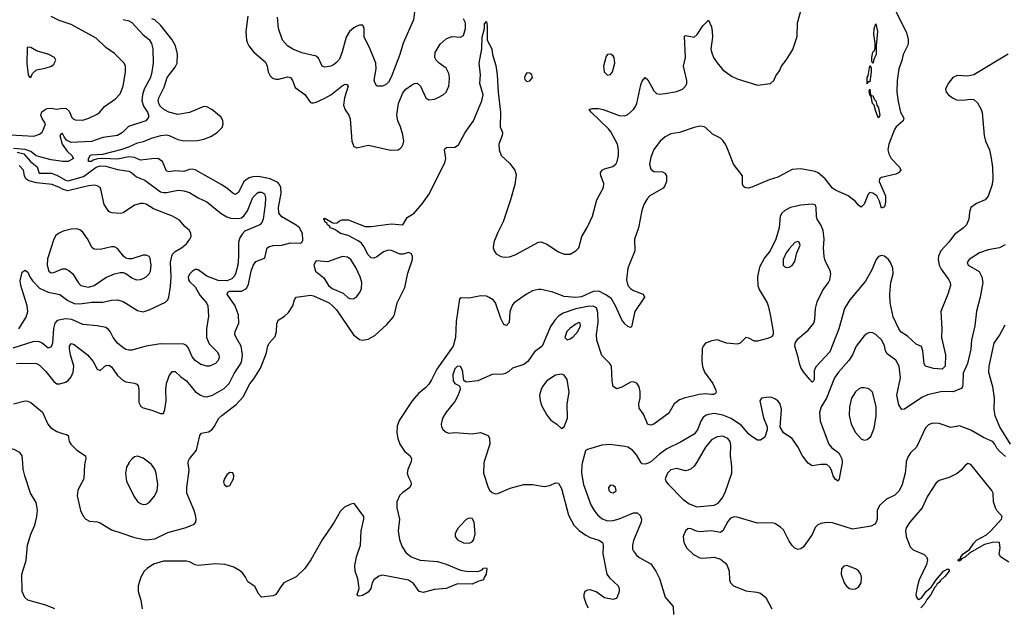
# Model space of a CAD drawing. Header units: inches. Extents: x 1473912 to 1647258, y 640388 to 773423.
# Tile 270 of 420: x 1517833 to 1524662, y 739000 to 743071. Entities that reach past the tile are written whole.
import ezdxf

# ---------------------------------------------------------------- set-up
doc = ezdxf.new("R2010")
doc.units = ezdxf.units.IN
doc.header["$MEASUREMENT"] = 0
for name, color, linetype in [('B5713', 7, 'Continuous'), ('B5714', 7, 'Continuous'), ('B5723', 7, 'Continuous'), ('B5724', 7, 'Continuous')]:
    doc.layers.add(name, color=color, linetype=linetype)

msp = doc.modelspace()

# ---------------------------------------------------------------- linework, layer by layer
at = {"layer": 'B5713', "color": 5}
for points, elevation in [([(1518076, 738990), (1518014.1, 739014.1), (1517890, 739049.6), (1517867.9, 739067.9), (1517849.1, 739110), (1517848.1, 739230), (1517876.7, 739323.3), (1517887.2, 739430), (1517910, 739505.8), (1517937.3, 739570), (1517952.2, 739630), (1517956.2, 739676.2), (1517946.6, 739726.6), (1517907.1, 739790), (1517867.6, 739910), (1517857.2, 739957.2), (1517853.7, 740000)], 680), ([(1518283.9, 740000), (1518281.5, 739990), (1518278.3, 739890), (1518244.1, 739830), (1518236.3, 739810), (1518232.1, 739772.1), (1518255, 739670), (1518272.2, 739632.2), (1518290.6, 739610.6), (1518317.9, 739597.9), (1518370, 739592.1), (1518390, 739585.5), (1518470, 739537.8), (1518519.7, 739519.7), (1518630, 739483.4), (1518710, 739467.6), (1518770, 739473.9), (1518860.4, 739519.6), (1518986.7, 739553.3), (1519043.1, 739576.9), (1519054, 739590), (1519057.7, 739610), (1519055, 739630), (1519043.2, 739670), (1518992.6, 739790), (1518991.1, 739830), (1519008.6, 739950), (1519001.6, 740000)], 680), ([(1518588.6, 740000), (1518572.6, 739970), (1518566.1, 739930), (1518574, 739874), (1518624.9, 739770), (1518650, 739734), (1518670, 739718.6), (1518690, 739712.3), (1518710, 739715.2), (1518730, 739726), (1518767.9, 739770), (1518786.5, 739810), (1518790.6, 739850), (1518779.5, 739930), (1518770, 739957.4), (1518747.7, 739990), (1518734.5, 740000)], 720), ([(1520000, 739570), (1519930, 739467.3), (1519852.8, 739330), (1519810, 739269.9), (1519750, 739211.6), (1519665.8, 739170), (1519647.8, 739150), (1519610, 739088.2), (1519590, 739079.1), (1519509.8, 739069.8), (1519490.7, 739090.7), (1519463.2, 739143.2), (1519416, 739176), (1519399.5, 739210), (1519378.1, 739238.1), (1519356.3, 739256.3), (1519317.7, 739277.7), (1519256.9, 739296.9), (1519190, 739301.2), (1519070, 739288.9), (1519050, 739293.3), (1519010, 739314.8), (1518990, 739320.1), (1518830, 739318.8), (1518761.9, 739298.1), (1518715.7, 739270), (1518696.1, 739250), (1518673.5, 739210), (1518655, 739150), (1518655.5, 739110), (1518673.4, 739050), (1518683.1, 738990)], 680)]:
    msp.add_lwpolyline(points, dxfattribs=dict(at, elevation=elevation))
at = {"layer": 'B5713', "color": 5, "elevation": 680}
msp.add_lwpolyline([(1519290, 739933.1), (1519270, 739919.1), (1519252.2, 739890), (1519247.1, 739870), (1519250.3, 739850), (1519270, 739836.9), (1519290, 739843.9), (1519316, 739890), (1519318, 739910), (1519310, 739931.2)], close=True, dxfattribs=at)
at = {"layer": 'B5714', "color": 5}
for points, elevation in [([(1517770, 742274.8), (1517930, 742264.7), (1517970, 742277.6), (1517987.5, 742292.5), (1517994.8, 742305.2), (1518011.4, 742350), (1517987.4, 742387.4), (1517980.4, 742410), (1517987.2, 742432.8), (1518009.6, 742450.4), (1518024.3, 742455.7), (1518050, 742458.1), (1518090, 742450.5), (1518130, 742457.7), (1518155.3, 742455.3), (1518176.7, 742436.7), (1518194.7, 742394.7), (1518203.9, 742383.9), (1518217.6, 742377.6), (1518270, 742376.5), (1518312.7, 742390), (1518370, 742416), (1518388.9, 742431.1), (1518420.5, 742470), (1518496.9, 742523.1), (1518530, 742557), (1518550.8, 742610), (1518567.3, 742710), (1518567.3, 742750), (1518558.3, 742770), (1518490, 742836.9), (1518430, 742879.2), (1518362.9, 742942.9), (1518190, 743037.6), (1518105.3, 743065.3), (1518050, 743093)], 760), ([(1519415, 743095), (1519401.8, 742990), (1519406.5, 742930), (1519412.9, 742910), (1519420.9, 742890), (1519454.6, 742850), (1519537.5, 742777.5), (1519548.4, 742750), (1519556.5, 742710), (1519570, 742681.7), (1519586.3, 742666.3), (1519610, 742659.4), (1519630, 742660.1), (1519690, 742675.5), (1519711.9, 742671.9), (1519725.7, 742650), (1519742.3, 742602.3), (1519810, 742552.7), (1519850, 742498.8), (1519856.3, 742496.3), (1519870, 742494.9), (1519890, 742500.9), (1519950, 742528.7), (1519990, 742550.9), (1520000, 742558.6)], 720), ([(1520000, 742754.1), (1519990, 742749.1), (1519950, 742743.6), (1519930, 742750.4), (1519905.2, 742805.2), (1519890, 742819.6), (1519790, 742842.8), (1519726.8, 742866.8), (1519690, 742890.3), (1519655.2, 742930), (1519627.1, 743010), (1519621.6, 743090)], 740), ([(1518550, 743074), (1518590, 743064.4), (1518610, 743052.8), (1518690, 742967.8), (1518730, 742933.3), (1518746.5, 742906.5), (1518756.5, 742870), (1518758.5, 742770), (1518749.9, 742710), (1518738.9, 742670), (1518696.6, 742590), (1518685.2, 742550), (1518680.1, 742510), (1518691.9, 742471.9), (1518718.6, 742430), (1518726.6, 742410), (1518727.2, 742392.8), (1518707.3, 742370), (1518588.5, 742331.5), (1518546.6, 742290), (1518512, 742270), (1518410, 742255), (1518330, 742226.9), (1518190, 742220.8), (1518157.7, 742237.7), (1518140.1, 742260.1), (1518130, 742282.4), (1518120, 742280), (1518110, 742268.7), (1518126.4, 742210), (1518161.7, 742161.7), (1518195.3, 742130), (1518205.4, 742110), (1518170, 742089.5), (1518132, 742088), (1518050, 742100.5), (1517962.9, 742122.9), (1517948, 742128), (1517910, 742157.3), (1517870, 742172.5), (1517790, 742178.6)], 740), ([(1517810, 740688.4), (1517850, 740692.7), (1517950, 740688.9), (1517970, 740678.6), (1518015, 740635), (1518070, 740563.7), (1518090, 740548.7), (1518110, 740547.7), (1518150, 740559.7), (1518170, 740572.6), (1518190, 740596.5), (1518204.4, 740630), (1518208.7, 740670), (1518184.4, 740750), (1518178.5, 740790), (1518178.2, 740810), (1518190, 740827.2), (1518210, 740820.2), (1518302, 740750), (1518343.3, 740703.3), (1518370, 740650.4), (1518390, 740640.4), (1518430, 740676.5), (1518450, 740678.9), (1518470, 740665.7), (1518510, 740605.2), (1518550, 740572.7), (1518570, 740562.8), (1518630, 740554), (1518645.9, 740545.9), (1518654.1, 740534.1), (1518659.1, 740510), (1518659.1, 740419.1), (1518672.6, 740392.6), (1518690, 740382.6), (1518750, 740366.3), (1518810, 740342), (1518830, 740343.8), (1518839.8, 740370), (1518849.1, 740430.9), (1518846.6, 740510), (1518851.6, 740550), (1518870, 740604.9), (1518890, 740634), (1518910, 740633.4), (1518950, 740596.1), (1518990, 740569.3), (1519050, 740495.8), (1519086.7, 740470), (1519110, 740461.5), (1519130, 740459.1), (1519170, 740470.8), (1519250, 740517.2), (1519285.5, 740550), (1519320.2, 740619.8), (1519366, 740690), (1519373, 740710), (1519377, 740750), (1519369.1, 740810), (1519333.3, 740870), (1519326, 740890), (1519327, 740910), (1519353.5, 740970), (1519350, 741025.2), (1519326.6, 741090), (1519270.7, 741170), (1519277.2, 741182.8), (1519290, 741190.9), (1519370, 741190.1), (1519406.6, 741210), (1519420.8, 741239.2), (1519439, 741330), (1519452.1, 741367.9), (1519470, 741396.5), (1519530, 741419.3), (1519536.4, 741430), (1519549.8, 741490), (1519561.4, 741498.6), (1519590, 741506.4), (1519650, 741508.9), (1519710, 741524.8), (1519777.3, 741522.6), (1519790, 741528.2), (1519797, 741543), (1519794.3, 741590), (1519772.6, 741630), (1519750, 741647.5), (1519650, 741705.4), (1519629.9, 741729.9), (1519627.1, 741770), (1519646.1, 741870), (1519644.9, 741910), (1519634.9, 741930), (1519622.4, 741942.4), (1519570, 741968.2), (1519490, 741986.2), (1519450, 741983.8), (1519423.9, 741976.1), (1519387.3, 741950), (1519350, 741873.1), (1519330, 741861.1), (1519310, 741869.8), (1519270, 741904.4), (1519230, 741929.8), (1519050, 742032.3), (1519030, 742036.9), (1519010, 742034.2), (1518970, 742019.1), (1518910, 742023.9), (1518870, 742017.4), (1518850, 742021.3), (1518822.6, 742090), (1518790, 742108.8), (1518748.5, 742108.5), (1518670, 742097.4), (1518630, 742116.4), (1518590, 742121.6), (1518510, 742106.1), (1518410.1, 742109.9), (1518372.9, 742107.1), (1518342.8, 742097.2), (1518330, 742088.2), (1518309.5, 742089.5), (1518310.6, 742110), (1518322, 742130), (1518330, 742134.7), (1518410, 742140.1), (1518544.5, 742175.5), (1518589.3, 742190.7), (1518650, 742219.4), (1518691.7, 742228.3), (1518746, 742250), (1518811.5, 742268.5), (1518850, 742272.9), (1518870, 742269.6), (1518930, 742241.5), (1518970, 742232.9), (1519064.8, 742235.2), (1519110, 742243.5), (1519157.7, 742262.3), (1519202, 742290), (1519236.5, 742323.6), (1519244.8, 742350), (1519242.2, 742370), (1519230, 742395.3), (1519165.3, 742450), (1519130, 742468.5), (1519110, 742469.3), (1519010.4, 742429.6), (1518930, 742415.8), (1518866.4, 742430), (1518832.3, 742450), (1518809.9, 742470), (1518797.8, 742490), (1518794.2, 742510), (1518798.5, 742530), (1518835.5, 742604.5), (1518856.5, 742670), (1518910, 742741.5), (1518925.2, 742770), (1518926.9, 742833.1), (1518912.7, 742890), (1518890, 742931.5), (1518812.3, 743032.3), (1518770.5, 743070), (1518750, 743076.4)], 720), ([(1517814.8, 742154.8), (1517862.5, 742142.5), (1517908.6, 742090), (1517953, 742053), (1517968.3, 742008.3), (1518050, 742007.2), (1518090, 741993.3), (1518150, 741960.7), (1518170, 741954.4), (1518274.4, 741985.6), (1518362.7, 742050), (1518390, 742058.7), (1518430, 742056.6), (1518510, 742034.1), (1518590, 742021.2), (1518610, 742010.8), (1518641.9, 741981.9), (1518700, 741960), (1518810, 741879.3), (1518830, 741873.3), (1518850, 741874), (1518930.7, 741890.7), (1518970, 741886.8), (1519010, 741873.6), (1519070, 741838), (1519130, 741809.8), (1519230, 741728.6), (1519270, 741704.7), (1519296.8, 741696.8), (1519350, 741694), (1519370, 741699.7), (1519390, 741714.8), (1519413.6, 741746.4), (1519450, 741839.7), (1519479.5, 741870), (1519490, 741876.1), (1519510, 741877.2), (1519530, 741865.1), (1519537.3, 741837.3), (1519535.5, 741790), (1519521.5, 741690), (1519513.1, 741666.9), (1519498.3, 741650), (1519394.7, 741605.3), (1519374.9, 741585.1), (1519359.4, 741560.6), (1519349.9, 741530), (1519351.4, 741430), (1519345, 741370), (1519328.7, 741310), (1519318.9, 741290), (1519305.1, 741274.9), (1519270, 741262.1), (1519210, 741264.7), (1519130, 741295.5), (1519070, 741339.2), (1519060.3, 741339.7), (1519050, 741340.2), (1519030, 741327.2), (1519011.9, 741310), (1519002.2, 741290), (1519002.9, 741270), (1519010, 741256.9), (1519050, 741220.3), (1519083.1, 741163), (1519128.7, 741110), (1519136.8, 741090), (1519143.1, 741016.9), (1519128.5, 740930), (1519128.7, 740870), (1519146.5, 740826.5), (1519202, 740770), (1519213.8, 740750), (1519217.2, 740730), (1519209.7, 740710), (1519190, 740688.8), (1519150, 740671.6), (1519130, 740671.5), (1519090, 740682.8), (1519050.3, 740710), (1519030, 740735.5), (1519000.2, 740800.3), (1518990, 740813), (1518970, 740822.4), (1518810, 740824.9), (1518710, 740809.2), (1518610, 740781.8), (1518590, 740780.8), (1518570, 740785.8), (1518550, 740797.3), (1518510.3, 740830), (1518480.3, 740870), (1518460.3, 740910), (1518447.1, 740927.1), (1518430, 740938.3), (1518370, 740950.2), (1518270, 740959), (1518194.3, 740994.3), (1518150, 740999.8), (1518092.8, 740987.2), (1518075.8, 740970), (1518067.3, 740932.7), (1518059.8, 740830), (1518050, 740804), (1518040.7, 740799.3), (1518030, 740795.5), (1517989.3, 740829.3), (1517970, 740839.6), (1517930, 740842), (1517785.3, 740794.7)], 740), ([(1517826.9, 740930), (1517876.5, 741010), (1517888, 741050), (1517883.7, 741090), (1517841.4, 741230), (1517836.8, 741263.2), (1517846.4, 741313.6), (1517850, 741321.6), (1517870, 741335.3), (1517890, 741321.6), (1517902.7, 741290), (1517921.2, 741261.2), (1517970, 741211.3), (1518030, 741183.1), (1518110, 741168.4), (1518167, 741127), (1518210, 741105.6), (1518250, 741102.1), (1518333.4, 741113.4), (1518410, 741113.7), (1518470, 741128.2), (1518510, 741130.2), (1518550, 741118.2), (1518650, 741056), (1518690, 741047.6), (1518730, 741061.5), (1518844.7, 741115.3), (1518859.7, 741130), (1518867.3, 741150), (1518877.9, 741222.1), (1518883, 741290), (1518879.1, 741390), (1518886.9, 741433.1), (1518893, 741447), (1518910, 741466), (1518954.7, 741490), (1518990, 741518.3), (1519013.3, 741550), (1519021.1, 741570), (1519020.5, 741590), (1519009.8, 741609.8), (1518978, 741638), (1518941.6, 741681.6), (1518892, 741710), (1518761, 741761), (1518710, 741792.3), (1518690, 741798.3), (1518670, 741798.3), (1518630, 741786), (1518550, 741732.8), (1518530, 741729.7), (1518473.1, 741733.1), (1518458.3, 741738.3), (1518450, 741743.7), (1518418.9, 741790), (1518396.6, 741896.6), (1518389.8, 741909.8), (1518370, 741921), (1518350, 741924.4), (1518310, 741919.5), (1518166.6, 741886.6), (1518134.2, 741894.2), (1518109.6, 741910), (1518057, 741930), (1517950, 741942.2), (1517896.1, 741956.1), (1517875.9, 741970), (1517866.5, 741990), (1517858.9, 742030), (1517830, 742060.3)], 760), ([(1520000, 741625.3), (1519988.4, 741630), (1519981, 741641), (1519966.9, 741650), (1519962, 741662), (1519948.2, 741670), (1519946.8, 741686.8), (1519938, 741690), (1519950, 741696), (1520000, 741667.3)], 680), ([(1520000, 741404.9), (1519970, 741393.9), (1519890, 741401.3), (1519883.5, 741396.5), (1519873.8, 741370), (1519884.7, 741330), (1519942.9, 741282.9), (1519975.4, 741230), (1520000.1, 741210)], 720), ([(1519001.6, 740000), (1519000.2, 740010), (1519010.6, 740030), (1519058.3, 740090), (1519081.1, 740190), (1519092.9, 740207.1), (1519142.9, 740217.1), (1519167.2, 740232.8), (1519184.9, 740255.1), (1519213.9, 740310), (1519234.1, 740330), (1519334.6, 740405.4), (1519381.9, 740458.1), (1519430, 740548.4), (1519457.7, 740582.3), (1519503.2, 740656.8), (1519543.3, 740756.7), (1519553.8, 740810), (1519562.3, 740830), (1519604.4, 740875.6), (1519614.2, 740910), (1519616.3, 740963.7), (1519625.6, 740990), (1519670, 741018), (1519696.6, 741043.4), (1519726.1, 741090), (1519739.1, 741130), (1519750, 741147.9), (1519850, 741162.4), (1519870, 741159.2), (1519979.3, 741110), (1520000, 741090.5)], 680), ([(1517790, 740410.9), (1517870, 740430.2), (1517890, 740429.2), (1517910, 740419), (1517990, 740351.2), (1518028.4, 740270), (1518047.1, 740247.1), (1518090, 740218.9), (1518130, 740203.4), (1518158.4, 740198.4), (1518168.9, 740190), (1518175.7, 740150), (1518186.8, 740130), (1518230, 740089.5), (1518289.3, 740049.3), (1518291.1, 740031.1), (1518283.9, 740000)], 680), ([(1517853.7, 740000), (1517849.6, 740050), (1517832.7, 740072.7), (1517793.4, 740093.4), (1517610, 740132.9), (1517587.9, 740132.1), (1517467.2, 740092.8), (1517453.6, 740086.4), (1517437.3, 740070), (1517413.7, 740030), (1517388.2, 740000)], 680), ([(1518734.5, 740000), (1518690, 740033.7), (1518650, 740048.2), (1518630, 740042), (1518610, 740026), (1518590, 740002.6), (1518588.6, 740000)], 720)]:
    msp.add_lwpolyline(points, dxfattribs=dict(at, elevation=elevation))
at = {"layer": 'B5714', "color": 5, "elevation": 780}
for points in [[(1517890, 742882), (1517883.4, 742876.6), (1517882.2, 742770), (1517890.6, 742690.6), (1517898, 742678), (1517910, 742670.8), (1517922, 742698), (1517950, 742724.9), (1518010, 742735.5), (1518054, 742750), (1518070, 742762.8), (1518082.7, 742790), (1518073.2, 742810), (1518035.3, 742830), (1517950, 742855.1), (1517910, 742878)], [(1518230, 741622.4), (1518190, 741620.5), (1518134.7, 741605.3), (1518100.7, 741590), (1518084.4, 741575.6), (1518069.2, 741550.8), (1518026.1, 741413.9), (1518022.8, 741370), (1518034.4, 741330), (1518050, 741318), (1518070, 741319), (1518130, 741345.2), (1518150, 741344.7), (1518173.8, 741333.8), (1518201.7, 741310), (1518238.5, 741250), (1518256.4, 741230), (1518310, 741217.4), (1518350, 741228.8), (1518430, 741285.6), (1518490, 741310.2), (1518530, 741319.2), (1518550, 741319.1), (1518570, 741312.8), (1518610, 741283.6), (1518641, 741270), (1518670, 741270.3), (1518690, 741278.3), (1518710, 741290.3), (1518729.7, 741310), (1518739.3, 741330), (1518745, 741370), (1518737.4, 741417.4), (1518729.8, 741429.8), (1518710, 741441), (1518690, 741440.3), (1518610, 741414.5), (1518590, 741413.5), (1518570, 741420.4), (1518552.9, 741432.9), (1518510, 741486.3), (1518490, 741497.7), (1518470, 741498.2), (1518390, 741478.4), (1518350, 741480.8), (1518332.8, 741492.8), (1518307.2, 741547.2), (1518270, 741599.7), (1518250, 741615.1)]]:
    msp.add_lwpolyline(points, close=True, dxfattribs=at)
at = {"layer": 'B5723', "color": 5}
for points, elevation in [([(1520543.9, 740000), (1520525.4, 739954.5), (1520521.2, 739930), (1520526.2, 739906.2), (1520545.7, 739870), (1520548.5, 739850), (1520539.3, 739830), (1520490, 739795.6), (1520470, 739776), (1520448.6, 739730), (1520448.6, 739690), (1520467, 739610), (1520457.2, 739530), (1520466.3, 739470), (1520482.8, 739422.8), (1520510, 739380.7), (1520549, 739349), (1520610, 739327.2), (1520730, 739317.8), (1520790, 739299.7), (1520890, 739258.5), (1520930, 739250.2), (1521010, 739248.4), (1521040.1, 739259.9), (1521050, 739270.4), (1521070, 739274), (1521073.4, 739270), (1521068, 739230), (1521053.7, 739206.3), (1521050, 739189.7), (1521010, 739178.3), (1520970, 739160.3), (1520870, 739161.7), (1520790, 739130.8), (1520710, 739124.5), (1520630, 739102.1), (1520602.5, 739110), (1520564.7, 739164.7), (1520530, 739188.1), (1520350, 739222.8), (1520324, 739216), (1520289, 739191), (1520277.6, 739170), (1520269.3, 739130), (1520250, 739103.9), (1520210, 739080.9), (1520190, 739076.2), (1520180.5, 739080.5), (1520174.5, 739090), (1520187.4, 739130), (1520186, 739150), (1520177.9, 739197.9), (1520159, 739250), (1520157.8, 739290), (1520169, 739350), (1520196.4, 739430), (1520201, 739530), (1520220.6, 739610), (1520220.3, 739630), (1520156, 739716), (1520150, 739720.4), (1520130, 739715.3), (1520086.2, 739693.8), (1520056.5, 739663.5), (1520013.6, 739590), (1520000, 739570)], 680), ([(1521052.9, 740000), (1521049.2, 739930), (1521081.5, 739830), (1521093.7, 739810), (1521110, 739794.9), (1521130, 739787.4), (1521150, 739788.9), (1521234.7, 739825.3), (1521330, 739851), (1521390, 739850.2), (1521470, 739838), (1521510, 739845.2), (1521550, 739863.6), (1521570, 739859.5), (1521590, 739823), (1521639.6, 739639.6), (1521677.3, 739570), (1521713.3, 739533.3), (1521759.8, 739499.8), (1521790, 739483.7), (1521850, 739465.2), (1521874, 739450), (1521878.6, 739430), (1521877.8, 739370), (1521904.5, 739230), (1521923.8, 739203.8), (1521984, 739150), (1521990.8, 739130), (1521990.7, 739110), (1521976, 739070), (1521970, 739062), (1521950, 739054), (1521890, 739066), (1521830, 739107.8), (1521790, 739120.5), (1521770, 739118.9), (1521753.4, 739110), (1521744.6, 739090), (1521746, 739070), (1521761.1, 739021.1), (1521775.5, 738995.5)], 720), ([(1521734.3, 740000), (1521731.7, 739990), (1521729.1, 739930), (1521742.2, 739850), (1521793.7, 739710), (1521816.2, 739670), (1521839.8, 739639.8), (1521873.5, 739613.5), (1521910, 739600.2), (1521950, 739602), (1521990, 739612.4), (1522090, 739655.8), (1522114.9, 739654.9), (1522136.2, 739636.2), (1522144.9, 739610), (1522143.7, 739590), (1522090, 739462.7), (1522082.8, 739430), (1522083.8, 739403.8), (1522090, 739388), (1522110, 739362), (1522130, 739345.5), (1522210, 739300.3), (1522246, 739250), (1522270, 739198.8), (1522308.5, 739070), (1522364.9, 739004.9), (1522366.4, 738950)], 740), ([(1522190.6, 740000), (1522171.2, 739991.2), (1522150, 739995.1), (1522144.7, 740000)], 740), ([(1522525.8, 740000), (1522510, 739978.5), (1522490, 739960.5), (1522470, 739949.7), (1522450, 739946.6), (1522390, 739960.8), (1522350, 739951.7), (1522325.8, 739930), (1522310.3, 739890), (1522316, 739870), (1522330, 739852.2), (1522431.8, 739750), (1522477, 739717), (1522530, 739696.9), (1522650, 739707.7), (1522678, 739722), (1522704.2, 739755.8), (1522725.1, 739794.9), (1522772.1, 739930), (1522772.9, 739970), (1522768.9, 740000)], 760), ([(1523980.6, 740000), (1523973.7, 739930), (1523954.6, 739850), (1523932.2, 739807.8), (1523903.6, 739776.4), (1523845.5, 739750), (1523795.5, 739704.5), (1523780.7, 739670), (1523780.5, 739610), (1523773.7, 739590), (1523762.8, 739577.2), (1523737.9, 739562.1), (1523610, 739540.7), (1523470, 739585.3), (1523430, 739587.4), (1523390, 739580.4), (1523369.3, 739570.7), (1523350, 739553.3), (1523330, 739505.6), (1523270, 739419), (1523250, 739406), (1523230, 739401.2), (1523210, 739409.3), (1523190, 739429.4), (1523170, 739457.6), (1523130, 739536.3), (1523110, 739555.1), (1523070, 739580.4), (1523050, 739585.1), (1522950, 739583.6), (1522810, 739625.1), (1522790, 739627), (1522762.4, 739617.6), (1522744.4, 739595.6), (1522710.5, 739529.5), (1522690, 739519.3), (1522630, 739529.6), (1522550, 739524.2), (1522528.1, 739528.1), (1522490, 739543.7), (1522470, 739546), (1522450, 739529), (1522434, 739490), (1522438, 739450), (1522459.1, 739410), (1522505.5, 739365.5), (1522550, 739343.7), (1522570, 739341.1), (1522650, 739346.4), (1522693.5, 739333.5), (1522727.1, 739307.1), (1522740.5, 739290), (1522754.4, 739250), (1522755.5, 739190), (1522763, 739170), (1522784, 739150), (1522870, 739114), (1522945.4, 739105.4), (1522970, 739098), (1523007.7, 739067.7), (1523048.4, 738990)], 760), ([(1523536.8, 740000), (1523535.2, 739990), (1523517.2, 739890), (1523510, 739874), (1523490, 739886.3), (1523475.1, 739910), (1523463.4, 739950), (1523452.4, 739970), (1523430, 739988.8), (1523390, 739989.8), (1523330, 739981.1), (1523310, 739991.5), (1523301.5, 740000)], 740), ([(1524692.9, 739312.9), (1524635.3, 739350), (1524626, 739370), (1524632.7, 739410), (1524628, 739450), (1524590, 739452.3), (1524525.2, 739434.8), (1524422, 739378), (1524390, 739347.6), (1524376.8, 739343.2), (1524370, 739335.1), (1524362.5, 739337.5), (1524363.8, 739330), (1524350, 739319.7), (1524341.5, 739321.4), (1524341.7, 739330), (1524358.9, 739341.1), (1524359.8, 739350), (1524376, 739370), (1524419.6, 739400.4), (1524450, 739445), (1524470, 739465.6), (1524537.3, 739502.7), (1524569.4, 739530), (1524643.2, 739610), (1524647, 739630), (1524609.9, 739669.9), (1524599.8, 739690), (1524587.7, 739730), (1524583.5, 739790), (1524575.8, 739810), (1524430, 739989.6), (1524410, 739997), (1524390, 739982.9), (1524363.6, 739950), (1524333.8, 739926.2), (1524279.6, 739900.4), (1524210, 739877.6), (1524190, 739862.6), (1524129, 739771), (1524091.9, 739690), (1524007.7, 739590), (1523980.8, 739550), (1523976.9, 739530), (1523980.6, 739490), (1524010, 739419.6), (1524030, 739398.6), (1524105.4, 739365.4), (1524121.7, 739350), (1524129, 739330), (1524123.2, 739296.8), (1524070.3, 739190), (1524059.6, 739150), (1524048.2, 739090), (1524051.7, 739071.7), (1524060.3, 739060.3), (1524070, 739054.9), (1524091, 739069), (1524119.2, 739110), (1524157.3, 739142.7), (1524189.3, 739190.7), (1524240.3, 739250), (1524270, 739266.7), (1524279, 739259), (1524278.4, 739250), (1524250, 739214.5), (1524216.1, 739183.9), (1524210, 739172.8), (1524196.6, 739163.4), (1524190, 739147.8), (1524179.3, 739140.7), (1524150, 739083.8), (1524124.7, 739055.3), (1524110, 739027.1), (1524082.7, 738997.3)], 780)]:
    msp.add_lwpolyline(points, dxfattribs=dict(at, elevation=elevation))
for points, elevation in [([(1521930, 739845.6), (1521917, 739830), (1521918.7, 739810), (1521930, 739798.7), (1521950, 739793), (1521970, 739806), (1521965.1, 739830), (1521950, 739843.6)], 760), ([(1520950, 739618.4), (1520930, 739607.6), (1520890, 739568), (1520870, 739543.6), (1520853.6, 739510), (1520853.6, 739490), (1520870, 739467.9), (1520910, 739446.3), (1520950, 739444.2), (1520970, 739453.8), (1520983.7, 739470), (1520992, 739510), (1520985.6, 739590), (1520970, 739615.1)], 720), ([(1523570.7, 739289.3), (1523550, 739285.2), (1523533.2, 739266.8), (1523530.5, 739230), (1523552, 739170), (1523566.3, 739146.3), (1523587.7, 739130), (1523610, 739124.9), (1523630, 739127.6), (1523650, 739140.3), (1523668.6, 739170), (1523672.5, 739207.5), (1523666.8, 739230), (1523650, 739253.3), (1523630, 739267.1)], 780)]:
    msp.add_lwpolyline(points, close=True, dxfattribs=dict(at, elevation=elevation))
at = {"layer": 'B5724', "color": 5}
for points, elevation in [([(1520588.5, 743268.5), (1520563.1, 743070), (1520491.8, 742908.2), (1520468.7, 742830), (1520410, 742673.4), (1520390, 742639.5), (1520370, 742621.1), (1520350, 742610.3), (1520310, 742610.7), (1520295.3, 742635.3), (1520292.4, 742652.4), (1520306, 742730), (1520302.8, 742770), (1520259.3, 742879.3), (1520221.6, 742950), (1520221.5, 743010), (1520213.6, 743033.6), (1520190, 743034), (1520170, 743026), (1520150, 743015.7), (1520119.1, 742990), (1520096.4, 742950), (1520070, 742848), (1520050, 742798.7), (1520030, 742774.3), (1520010, 742759), (1520000, 742754.1)], 740), ([(1520000, 741667.3), (1520010, 741661.6), (1520034.8, 741665.2), (1520050, 741678), (1520070, 741686), (1520110, 741684.9), (1520230, 741639.5), (1520270, 741639.5), (1520410, 741656.8), (1520490, 741649.2), (1520519.8, 741700.2), (1520569.7, 741730), (1520625, 741795), (1520670, 741859.3), (1520780.8, 742079.2), (1520787.4, 742110), (1520779.2, 742170), (1520782.5, 742177.5), (1520793.1, 742186.9), (1520850.6, 742189.4), (1520875.8, 742204.2), (1520923.2, 742290), (1520980.4, 742370), (1521037.8, 742510), (1521046.7, 742550), (1521024.4, 742630), (1521029.9, 742690.1), (1521020.6, 742770), (1521037.7, 742870), (1521039.4, 742950), (1521056.2, 743010), (1521056.5, 743043.5), (1521070, 743058.8), (1521075.9, 743030), (1521075.6, 742930), (1521107, 742870), (1521111, 742830), (1521134.8, 742754.8), (1521145.3, 742690), (1521150.8, 742570), (1521166.6, 742430), (1521164.8, 742330), (1521180.8, 742290), (1521178.8, 742270), (1521155, 742210), (1521157.4, 742170), (1521171.9, 742130), (1521230, 742077.5), (1521267.5, 742030), (1521276.8, 741996.8), (1521266.5, 741930), (1521237.3, 741822.7), (1521185, 741670), (1521147, 741593), (1521122.2, 741530), (1521117.3, 741490), (1521122.5, 741470), (1521136.8, 741450), (1521170, 741430.9), (1521193.3, 741426.7), (1521230, 741429.2), (1521270, 741442.6), (1521430, 741529.1), (1521450, 741532.4), (1521490, 741516.3), (1521570, 741462), (1521610, 741447), (1521650, 741447), (1521691.1, 741470), (1521709.8, 741490.2), (1521730.8, 741570), (1521769.2, 741630.8), (1521790, 741674.9), (1521804.5, 741710), (1521836.8, 741823.2), (1521882, 741910), (1521884.2, 741935.8), (1521863.7, 741990), (1521861.6, 742010), (1521872.6, 742030), (1521890, 742039), (1521946.7, 742053.3), (1521966.5, 742070), (1521977.8, 742090), (1521986.5, 742130), (1521986.7, 742170), (1521978.7, 742210), (1521933.9, 742293.9), (1521916.3, 742316.3), (1521797.2, 742430), (1521782.4, 742450), (1521803.5, 742456.5), (1521850, 742456.1), (1521879.5, 742450), (1521990, 742408.8), (1522030, 742406), (1522050, 742413.8), (1522090, 742449.3), (1522103.4, 742470), (1522112, 742490), (1522140.5, 742619.5), (1522150, 742646.4), (1522170, 742670.3), (1522190, 742654), (1522230, 742578.9), (1522250, 742561), (1522270, 742556.6), (1522310, 742560.7), (1522390, 742574.5), (1522430, 742590.8), (1522450.6, 742610), (1522458.8, 742630), (1522459.5, 742650), (1522436.5, 742750), (1522450.8, 742810), (1522443.4, 742956.6), (1522450, 742961.7), (1522510, 742950.2), (1522530.5, 742969.5), (1522570, 743028.8), (1522610, 743068), (1522630, 743022.8), (1522635.9, 742990), (1522638, 742950), (1522627.3, 742870), (1522630, 742848.5), (1522644.6, 742810), (1522670, 742771.6), (1522710, 742724), (1522770, 742679.7), (1522810, 742662.3), (1522950, 742618.5), (1523041.2, 742630), (1523062.9, 742650), (1523078.3, 742681.7), (1523103.3, 742716.7), (1523117.2, 742750), (1523149.5, 742790.5), (1523194.2, 742865.8), (1523224.1, 742955.9), (1523227, 743050), (1523270.8, 743209.2)], 680), ([(1523902.5, 743142.5), (1523983.1, 742983.1), (1523995.3, 742935.3), (1523996.1, 742910), (1523990.7, 742889.3), (1523959.8, 742830), (1523950.8, 742789.2), (1523930, 742732), (1523918.4, 742650), (1523916.8, 742570), (1523925.6, 742505.6), (1523943, 742430), (1523964.7, 742390), (1523959.6, 742370), (1523910.9, 742330), (1523899.3, 742310), (1523861.7, 742210), (1523855, 742170), (1523861.1, 742141.1), (1523876.6, 742110), (1523936.1, 742050), (1523945.2, 742030), (1523928.9, 742010), (1523910, 742000.9), (1523810, 741977.7), (1523796.5, 741970), (1523794.7, 741950), (1523836.8, 741850), (1523838.2, 741810), (1523830, 741774.5), (1523810, 741766), (1523795.2, 741815.2), (1523777.1, 741850), (1523750, 741870.7), (1523730, 741873.8), (1523717.1, 741862.9), (1523690, 741793.5), (1523670, 741772.1), (1523650, 741786.6), (1523630.9, 741810.9), (1523578.5, 741850), (1523490.2, 741889.8), (1523470, 741904.4), (1523419.4, 741970), (1523370, 742010.5), (1523350, 742018.7), (1523250, 742038.2), (1523190, 742033.8), (1523090, 741979.9), (1523030, 741962.7), (1522911.5, 741911.5), (1522885.4, 741905.4), (1522866.3, 741906.3), (1522854.5, 741914.5), (1522846, 741930), (1522845.2, 741990), (1522784.7, 742070), (1522750, 742161.2), (1522730, 742204), (1522710, 742234), (1522694, 742250), (1522637.7, 742277.7), (1522590, 742324.7), (1522579.5, 742330), (1522550, 742333.7), (1522510, 742325.7), (1522410, 742289), (1522350, 742279.8), (1522310, 742260.9), (1522275.6, 742230), (1522230, 742171.1), (1522210, 742118.7), (1522201.7, 742070), (1522210, 742036.5), (1522230, 742019), (1522290, 742016.5), (1522307.9, 742007.9), (1522318.7, 741990), (1522319.5, 741950), (1522305.2, 741914.8), (1522296.3, 741903.7), (1522203.5, 741850), (1522185, 741830), (1522162.6, 741790), (1522148.3, 741750), (1522123.6, 741630), (1522097.9, 741550), (1522099.3, 741470), (1522049.6, 741350.4), (1522040.8, 741270), (1522051.8, 741230), (1522070, 741208.5), (1522090, 741195.5), (1522158, 741170), (1522166.3, 741150), (1522099.3, 741050), (1522076.6, 740943.4), (1522070, 740939.2), (1522050, 740945), (1522030, 740963.7), (1522010, 740991.4), (1521965.7, 741090), (1521936.7, 741136.7), (1521903.8, 741163.8), (1521850, 741190), (1521810, 741188.7), (1521730, 741151.3), (1521690, 741146.4), (1521610, 741152.5), (1521530, 741182.7), (1521450, 741201.6), (1521430, 741201.7), (1521390, 741192.5), (1521347.7, 741170), (1521263.2, 741110), (1521250, 741096.1), (1521233.4, 741050), (1521227.3, 740972.7), (1521210, 740952.8), (1521190, 740960.5), (1521170, 741001.1), (1521131.8, 741110), (1521115.6, 741130), (1521090, 741146.9), (1521070, 741155.1), (1521030, 741157.6), (1520950, 741141.7), (1520895.1, 741144.9), (1520882.8, 741137.2), (1520860.3, 740979.7), (1520854.7, 740870), (1520838.7, 740810), (1520725.7, 740650), (1520690, 740576.8), (1520670, 740546.5), (1520650, 740524.2), (1520598.5, 740481.5), (1520554, 740430), (1520465.7, 740294.3), (1520450, 740255.1), (1520449.3, 740210), (1520455.6, 740170), (1520469.2, 740130), (1520502.3, 740082.3), (1520542, 740050), (1520551.3, 740030), (1520548, 740010), (1520543.9, 740000)], 680), ([(1520000, 742558.6), (1520070, 742612.3), (1520090, 742623.7), (1520102.8, 742622.8), (1520110.2, 742610), (1520084.6, 742530), (1520079.6, 742479.6), (1520090, 742447.3), (1520115.3, 742410), (1520125.8, 742385.8), (1520135.6, 742230), (1520150, 742193.4), (1520170, 742183.7), (1520250, 742203.2), (1520406.8, 742166.8), (1520457, 742170), (1520470, 742175.8), (1520483.5, 742190), (1520493.3, 742210), (1520495.9, 742230), (1520490, 742274.5), (1520473.4, 742330), (1520455, 742370), (1520448.2, 742410), (1520459.5, 742490), (1520490, 742564.9), (1520509.9, 742590.1), (1520550, 742618.4), (1520570, 742629.2), (1520590, 742631.5), (1520612.1, 742612.1), (1520649.6, 742529.6), (1520670, 742516.5), (1520710, 742521.1), (1520730, 742529.2), (1520769.9, 742550.1), (1520789.8, 742570), (1520808.5, 742610), (1520812.6, 742630), (1520814.3, 742670), (1520810, 742699.6), (1520790, 742734.7), (1520741.2, 742770), (1520721.2, 742790), (1520711.7, 742810), (1520714.9, 742845.1), (1520750, 742901.3), (1520790, 742939.5), (1520830, 742954.9), (1520890, 742951.6), (1520910, 742963.1), (1520924.3, 743010), (1520923.9, 743050), (1520910, 743077.4)], 720), ([(1524687.8, 742832.2), (1524450, 742688.6), (1524410, 742679.3), (1524335.3, 742684.7), (1524305.7, 742670), (1524272.9, 742630), (1524254.9, 742590), (1524258.7, 742570), (1524274, 742550), (1524301.6, 742530), (1524330, 742516.9), (1524370, 742513.6), (1524430, 742521.1), (1524450, 742517.6), (1524476.1, 742496.1), (1524501.3, 742450), (1524508.7, 742428.7), (1524521.6, 742270), (1524530.4, 742230), (1524558.4, 742170), (1524571.8, 742111.8), (1524580.3, 742050), (1524582.6, 741970), (1524577, 741930), (1524550, 741849.3), (1524530, 741824.5), (1524470, 741797.6), (1524430.7, 741770), (1524420.9, 741739.1), (1524415.3, 741690), (1524398.7, 741650), (1524379.5, 741630), (1524317.2, 741582.8), (1524277.2, 741530), (1524222.7, 741470), (1524205.8, 741434.2), (1524203, 741410), (1524210.2, 741370), (1524223.3, 741343.3), (1524276.5, 741270), (1524287.1, 741250), (1524289.2, 741230), (1524270.7, 741169.3), (1524221.3, 741050), (1524227.6, 740930), (1524225.3, 740870), (1524253.6, 740750), (1524251.4, 740670), (1524230.8, 740650), (1524170, 740654.5), (1524115.3, 740670), (1524107, 740687), (1524096.6, 740776.6), (1524086.5, 740806.5), (1524050, 740823.1), (1523990, 740879.3), (1523947.3, 740907.3), (1523930.5, 740930.5), (1523892, 741012), (1523869.9, 741109.9), (1523868.3, 741171.7), (1523875.8, 741250), (1523889.9, 741310), (1523887.7, 741350), (1523873.5, 741390), (1523859, 741410), (1523830, 741433.2), (1523810, 741436.8), (1523790, 741429.7), (1523772.6, 741410), (1523742.2, 741337.8), (1523699.8, 741260.2), (1523590, 741130.7), (1523554.6, 741070), (1523515.1, 740930), (1523452.5, 740770), (1523353.8, 740666.2), (1523342.4, 740637.6), (1523342, 740578), (1523335.6, 740564.4), (1523330, 740560.7), (1523310, 740580.5), (1523270, 740631.1), (1523250, 740662.6), (1523240.5, 740690), (1523233.1, 740733.1), (1523209.2, 740809.3), (1523210.8, 740830), (1523230, 740860.8), (1523300.4, 740919.6), (1523340.2, 740970), (1523346.8, 740993.2), (1523351.9, 741070), (1523363.5, 741116.5), (1523403.1, 741196.9), (1523442.6, 741250), (1523452.1, 741270), (1523457.6, 741310), (1523453.3, 741333.3), (1523420.3, 741400.3), (1523411.9, 741431.9), (1523408, 741490), (1523413.3, 741550), (1523404.9, 741610), (1523389.1, 741650), (1523365, 741690), (1523359.1, 741710), (1523357.2, 741770), (1523350, 741789.4), (1523330, 741794.4), (1523250, 741785.4), (1523179.5, 741770), (1523139.7, 741750), (1523119.7, 741730), (1523107.8, 741710), (1523099.4, 741630), (1523077, 741550), (1523037.9, 741470), (1522998.3, 741421.7), (1522963.2, 741356.8), (1522949.2, 741290), (1522952.4, 741230), (1522961.3, 741201.3), (1523016.5, 741110), (1523023.1, 741090), (1523038.5, 741030), (1523058.8, 740910), (1523058.8, 740890), (1523050, 740875.3), (1523018.5, 740861.5), (1522950, 740844.5), (1522930, 740844.5), (1522890, 740866), (1522870, 740869.3), (1522830.2, 740829.7), (1522810, 740823.9), (1522734, 740830), (1522670, 740853.3), (1522632.4, 740847.6), (1522590.3, 740829.7), (1522572.7, 740810), (1522567, 740790), (1522563.8, 740710), (1522569.4, 740669.4), (1522581.6, 740630), (1522640.9, 740550), (1522658.8, 740510), (1522663.1, 740490), (1522658.2, 740481.8), (1522645.7, 740474.3), (1522630, 740473.5), (1522590, 740478.7), (1522544.6, 740475.4), (1522442, 740450), (1522410, 740436.8), (1522371, 740409), (1522335.5, 740344.5), (1522230, 740269.7), (1522210, 740261.3), (1522190, 740267), (1522159.4, 740339.4), (1522130, 740380.7), (1522127.7, 740410), (1522136, 740450), (1522135.2, 740495.2), (1522128.8, 740528.8), (1522112.3, 740552.3), (1522090, 740561.7), (1522070, 740559.2), (1522010, 740525.3), (1521973.6, 740513.6), (1521950, 740529.4), (1521942.8, 740570), (1521936.4, 740670), (1521926, 740690), (1521870, 740745.1), (1521835.4, 740850), (1521832.5, 740890), (1521845.7, 740974.3), (1521843.7, 741043.7), (1521834.4, 741074.4), (1521810, 741086.6), (1521770, 741083.5), (1521690, 741067.2), (1521602.9, 741037.1), (1521570, 741017.8), (1521543.5, 740990), (1521514.4, 740945.6), (1521455.8, 740810), (1521402.5, 740770), (1521356.9, 740703.1), (1521330, 740683.4), (1521250, 740656.8), (1521225.1, 740634.9), (1521199.7, 740620.3), (1521184, 740616), (1521110, 740613.2), (1521010, 740568.9), (1520930, 740559.3), (1520912.5, 740572.5), (1520902.9, 740642.9), (1520890, 740669.5), (1520870, 740670.5), (1520850, 740653.5), (1520837, 740610), (1520839.6, 740570), (1520850, 740550.4), (1520878, 740538), (1520886, 740530), (1520887.7, 740510), (1520870, 740461.2), (1520850, 740425.2), (1520790, 740352.6), (1520764.3, 740310), (1520755.6, 740270), (1520758.8, 740250), (1520770, 740228.9), (1520790, 740213.4), (1520810, 740206.7), (1520850, 740210.3), (1520970, 740201.6), (1521029.5, 740210.5), (1521081, 740190), (1521090.5, 740170), (1521092.7, 740130), (1521053.4, 740010), (1521052.9, 740000)], 720), ([(1520000, 741090.5), (1520030, 741062.3), (1520148.6, 740888.6), (1520190, 740856.1), (1520210, 740850.1), (1520250, 740857.5), (1520295.9, 740884.1), (1520380.2, 740959.8), (1520423.1, 741010), (1520432.7, 741030), (1520450.7, 741110), (1520503.4, 741216.6), (1520524, 741316), (1520556.8, 741410), (1520557.7, 741430), (1520550, 741449.3), (1520530, 741457.6), (1520492.9, 741447.1), (1520470, 741446.2), (1520412.4, 741472.4), (1520390, 741475.8), (1520356.1, 741463.9), (1520310, 741428), (1520290, 741418.3), (1520270, 741421.4), (1520250, 741442.2), (1520220.6, 741500.6), (1520203.1, 741523), (1520180, 741540), (1520110, 741575.9), (1520057.6, 741590), (1520018, 741618), (1520000, 741625.3)], 680), ([(1524668.1, 741511.9), (1524628.2, 741491.8), (1524550, 741476.1), (1524490, 741456.4), (1524419.3, 741410), (1524405.3, 741390), (1524410.6, 741370), (1524486.7, 741326.7), (1524506.7, 741290), (1524512.4, 741250), (1524494.9, 741150), (1524468.7, 741051.3), (1524457, 740950), (1524434, 740850), (1524429.1, 740789.1), (1524406.4, 740690), (1524377.6, 740622.4), (1524374.4, 740545.6), (1524371.2, 740528.8), (1524362.9, 740517.1), (1524307.9, 740492.1), (1524230, 740495.9), (1524130, 740472.7), (1524090, 740454.2), (1523970, 740371.9), (1523950, 740371.2), (1523930, 740402), (1523917.6, 740470), (1523943, 740590), (1523933.3, 740670), (1523910, 740713.3), (1523850, 740757), (1523838, 740778), (1523830, 740812.7), (1523811.4, 740851.4), (1523770, 740889.6), (1523750, 740901.6), (1523730, 740905.1), (1523710, 740896.9), (1523690, 740881.6), (1523633.4, 740810), (1523608.2, 740750), (1523584.2, 740710), (1523511.9, 740630), (1523483.8, 740590), (1523429.5, 740450), (1523391.2, 740390), (1523379.8, 740350), (1523383.7, 740290), (1523445.2, 740130), (1523466.1, 740106.1), (1523513.6, 740070), (1523535.2, 740030), (1523538.3, 740010), (1523536.8, 740000)], 740), ([(1520000.1, 741210), (1520076, 741176), (1520110, 741145.5), (1520130, 741136.5), (1520150, 741140.2), (1520170, 741152.9), (1520194.2, 741185.8), (1520202.9, 741210), (1520205.7, 741250), (1520193.7, 741290), (1520166.2, 741350), (1520130, 741410.5), (1520107.1, 741427.1), (1520070.9, 741430.9), (1520000, 741404.9)], 720), ([(1524666, 740954), (1524630.1, 740890), (1524588.9, 740830), (1524553.9, 740670), (1524552.3, 740630), (1524579.4, 740530), (1524591, 740450), (1524590.2, 740370), (1524596.3, 740330), (1524630, 740245.3), (1524703.1, 740130)], 760), ([(1523301.5, 740000), (1523291.5, 740010), (1523263, 740050), (1523230, 740112.3), (1523190, 740169.2), (1523129.7, 740209.7), (1523107.3, 740247.3), (1523116.8, 740370), (1523108.4, 740410), (1523090.7, 740430.7), (1523070, 740444.7), (1523050, 740453.5), (1523030, 740456), (1522978.8, 740450), (1522967, 740430), (1522992.7, 740312.8), (1523017.3, 740250), (1523016, 740230), (1523001, 740179), (1522970, 740159), (1522950, 740159.3), (1522910, 740183.7), (1522890, 740199.5), (1522838.7, 740258.7), (1522767.9, 740308), (1522710, 740331.8), (1522650, 740342), (1522610, 740336.8), (1522590, 740328.7), (1522570, 740313.3), (1522556.3, 740290), (1522534.8, 740230), (1522510, 740198.7), (1522416.7, 740143.3), (1522321.6, 740098.4), (1522270, 740061.5), (1522210, 740008.8), (1522190.6, 740000)], 740), ([(1524670, 740044), (1524630, 740079.3), (1524610, 740102.7), (1524597, 740130), (1524580.7, 740150), (1524517.1, 740177.1), (1524430, 740226.6), (1524350, 740256.9), (1524290, 740246.6), (1524210, 740273.3), (1524164.1, 740275.9), (1524135.8, 740264.2), (1524115.9, 740244.1), (1524052.2, 740110), (1524010.5, 740070), (1523994.7, 740045.3), (1523981.6, 740010), (1523980.6, 740000)], 760), ([(1522768.9, 740000), (1522762.2, 740050), (1522764.5, 740124.5), (1522760.3, 740150), (1522745.4, 740170), (1522710, 740185.3), (1522670, 740181.8), (1522630, 740159.4), (1522588.8, 740110), (1522530, 740005.7), (1522525.8, 740000)], 760), ([(1522144.7, 740000), (1522142.3, 740002.3), (1522110, 740056.3), (1522082, 740090), (1522050, 740109.8), (1522030, 740114.8), (1521927.5, 740127.5), (1521870, 740123.6), (1521770, 740094.5), (1521756.3, 740083.7), (1521734.3, 740000)], 740)]:
    msp.add_lwpolyline(points, dxfattribs=dict(at, elevation=elevation))
for points, elevation in [([(1523750, 742769), (1523742, 742782), (1523742.6, 742810), (1523750, 742846), (1523761.5, 742858.5), (1523766, 742874), (1523766.3, 742910), (1523756.9, 742970), (1523758.7, 743010), (1523770, 743042.8), (1523782, 742990), (1523772, 742890), (1523772.7, 742830), (1523758.3, 742801.7)], 660), ([(1521930, 742832.6), (1521910, 742829.5), (1521901.3, 742818.7), (1521882, 742750), (1521885.8, 742710), (1521910, 742686.7), (1521930, 742691.8), (1521944.8, 742710), (1521961.2, 742770), (1521956.4, 742810), (1521950, 742820.5)], 720), ([(1523710, 742628), (1523710, 742671.3), (1523716.6, 742683.4), (1523730, 742751.3), (1523737.6, 742737.6), (1523739.5, 742710), (1523730, 742642), (1523718, 742642)], 660), ([(1521350, 742702.9), (1521340.3, 742690), (1521334, 742670), (1521337.3, 742657.3), (1521350, 742643.7), (1521370, 742647.4), (1521389.5, 742670), (1521384.5, 742690), (1521370, 742701.6)], 720), ([(1523743.6, 742543.6), (1523750, 742546.8), (1523760.2, 742520.3), (1523770.2, 742510), (1523778.4, 742478.4), (1523790, 742461), (1523797.6, 742410), (1523790, 742389.2), (1523770, 742435.3), (1523758.6, 742478.6), (1523748.4, 742490), (1523738.6, 742538.6), (1523728.2, 742550), (1523724.1, 742575.9), (1523730, 742591.3), (1523734.4, 742554.4)], 660), ([(1523230, 741535.6), (1523210, 741527.3), (1523170, 741483.6), (1523150, 741455.6), (1523128.6, 741410), (1523128.2, 741370), (1523139.2, 741359.2), (1523150, 741354.9), (1523170, 741358), (1523190, 741368.7), (1523210, 741397.3), (1523224, 741456), (1523245.6, 741510), (1523238, 741530)], 740), ([(1521710, 740974), (1521690, 740962), (1521650, 740934), (1521627.2, 740910), (1521612.7, 740870), (1521630, 740854.4), (1521650, 740860.3), (1521670, 740871.7), (1521704.8, 740910), (1521721.3, 740950), (1521721.2, 740970)], 740), ([(1521590, 740615.6), (1521550, 740609.6), (1521490, 740569.5), (1521458.4, 740530), (1521448.5, 740510), (1521438.4, 740470), (1521442.4, 740430), (1521453.8, 740393.8), (1521490.4, 740330), (1521517.7, 740297.7), (1521558.8, 740270), (1521590, 740238), (1521610, 740251.3), (1521631.8, 740310), (1521629.6, 740410), (1521643.5, 740490), (1521630, 740579), (1521610, 740609.4)], 740), ([(1523690, 740521.3), (1523670, 740519.7), (1523650, 740511.5), (1523630, 740494), (1523602.7, 740450), (1523588.9, 740390), (1523585.3, 740330), (1523599.6, 740270), (1523630, 740212.4), (1523670, 740167.3), (1523690, 740157.3), (1523710, 740162.8), (1523736.2, 740183.8), (1523758.7, 740241.3), (1523773.9, 740326.1), (1523772.1, 740392.1), (1523747.3, 740490), (1523730, 740509.5), (1523716, 740516)], 760)]:
    msp.add_lwpolyline(points, close=True, dxfattribs=dict(at, elevation=elevation))

doc.saveas('drawing.dxf')
